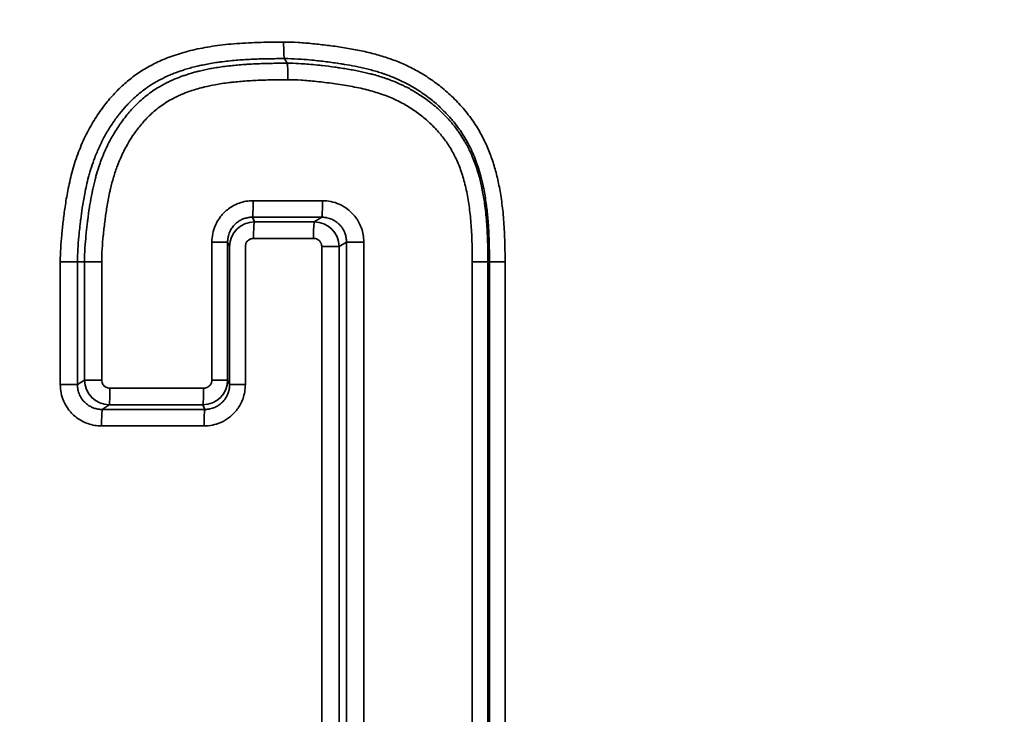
# Model space of a CAD drawing. Header units: millimetres. Extents: x 38 to 2514, y 38 to 1622.
# Tile 258 of 310: x 1583.16 to 1589.09, y 794.63 to 798.81. Entities that reach past the tile are written whole.
import ezdxf

# ---------------------------------------------------------------- set-up
doc = ezdxf.new("R2010")
doc.units = ezdxf.units.MM
doc.header["$LTSCALE"] = 7.692308
doc.layers.add('Visible (ISO)', color=7, linetype='Continuous', lineweight=50)
doc.layers.add('Visible Narrow (ISO)', color=7, linetype='Continuous', lineweight=35)

msp = doc.modelspace()

# ---------------------------------------------------------------- linework, layer by layer
at = {"layer": 'Visible (ISO)'}
msp.add_arc((1631.8255, 944.6118), 150.0209, 251.188727, 259.487798, dxfattribs=at)
at = {"layer": 'Visible Narrow (ISO)'}
for p, q in [((1584.7563, 798.5786), (1584.7727, 798.5508)), ((1584.986, 797.7224), (1584.568, 797.7224)), ((1584.5753, 797.595), (1584.5634, 797.6227)), ((1584.9366, 797.595), (1584.9812, 797.6228)), ((1584.9318, 797.4954), (1584.5707, 797.4954)), ((1584.3192, 796.6418), (1584.3192, 797.4733)), ((1584.3192, 797.4733), (1584.4142, 797.4733)), ((1584.4142, 796.6418), (1584.4142, 797.4733)), ((1584.4261, 797.4456), (1584.4142, 797.4733)), ((1584.4261, 796.614), (1584.4261, 797.4456)), ((1584.521, 796.614), (1584.521, 797.4456)), ((1584.9815, 797.4456), (1584.9815, 791.6725)), ((1584.9815, 797.4456), (1585.0858, 797.4456)), ((1585.0858, 797.4456), (1585.1304, 797.4734)), ((1585.0858, 797.4456), (1585.0858, 791.6725)), ((1585.2348, 797.4734), (1585.1304, 797.4734)), ((1585.1304, 797.4734), (1585.1304, 791.6447)), ((1585.2348, 797.4734), (1585.2348, 791.6447)), ((1583.406, 797.354), (1583.406, 796.6139)), ((1583.4061, 797.354), (1583.5097, 797.354)), ((1583.5097, 797.354), (1583.5518, 797.354)), ((1583.5097, 797.354), (1583.5097, 796.6139)), ((1583.6555, 797.354), (1583.5518, 797.354)), ((1583.5518, 797.354), (1583.5518, 796.6416)), ((1583.6555, 797.354), (1583.6555, 796.6416)), ((1585.8881, 791.764), (1585.8881, 797.354)), ((1585.8881, 797.354), (1585.9823, 797.354)), ((1585.9823, 791.764), (1585.9823, 797.354)), ((1585.9917, 797.354), (1585.9823, 797.354)), ((1585.9917, 791.764), (1585.9917, 797.354)), ((1586.0858, 797.354), (1585.9917, 797.354)), ((1586.0858, 791.764), (1586.0858, 797.354)), ((1583.406, 796.6139), (1583.5097, 796.6139)), ((1583.5518, 796.6416), (1583.5097, 796.6139)), ((1583.6555, 796.6416), (1583.5518, 796.6416)), ((1584.2695, 796.5919), (1583.7053, 796.5919)), ((1584.3192, 796.6418), (1584.4142, 796.6418)), ((1584.4142, 796.6418), (1584.4261, 796.614)), ((1584.521, 796.614), (1584.4261, 796.614)), ((1583.7011, 796.4922), (1583.659, 796.4644)), ((1584.265, 796.4923), (1584.2768, 796.4646)), ((1584.2724, 796.3649), (1583.6548, 796.3649))]:
    msp.add_line(p, q, dxfattribs=at)
for centre, major_axis, ratio, start_param, end_param in [((1584.7567, 798.6782), (0, -0.1), 0.051623, 4.712389, 6.195919), ((1584.7722, 798.4512), (0, 0.1), 0.051623, 4.712389, 6.195919), ((1584.563, 797.7224), (0, -0.1), 0.050578, 0.087254, 1.570784), ((1584.9807, 797.7224), (0, -0.1), 0.052663, 0.087264, 1.57058), ((1573.0892, 777.8033), (213.105, 1.1263), 0.092853, 1.514473, 1.516437), ((1584.576, 797.4453), (-0.1486, -0.0198), 0.998299, 4.584846, 6.148973), ((1584.5757, 797.4954), (0, 0.1), 0.050718, 0.087255, 1.570624), ((1574.7417, 780.629), (196.9753, 0.8969), 0.086013, 1.518624, 1.520461), ((1584.937, 797.4954), (0, 0.1), 0.052524, 0.087263, 1.57089), ((1584.9368, 797.4454), (0.0695, -0.1329), 0.992183, 1.093839, 2.658247), ((1583.7009, 796.6419), (0.0733, -0.1308), 0.992968, 4.206031, 5.770821), ((1583.7007, 796.5918), (0, -0.1), 0.046276, 0.087251, 1.570781), ((1584.2643, 796.642), (0.1484, 0.0211), 0.998291, 4.576134, 6.140518), ((1584.2645, 796.5919), (0, -0.1), 0.049089, 0.087262, 1.570365), ((1574.5036, 779.0928), (199.6355, 0.8735), 0.087047, 1.5215, 1.524328), ((1583.6594, 796.3648), (0, 0.1), 0.046139, 0.08725, 1.570369), ((1574.5026, 779.0911), (199.3367, 0.8722), 0.087047, 1.521362, 1.524465), ((1584.2773, 796.3649), (0, 0.1), 0.049227, 0.087263, 1.571018)]:
    msp.add_ellipse(centre, major_axis=major_axis, ratio=ratio, start_param=start_param, end_param=end_param, dxfattribs=at)
for points, knots in [([(1583.393, 802.2916), (1584.025, 802.0775), (1584.6551, 801.8689), (1585.9163, 801.4608), (1586.5473, 801.2613), (1587.625, 800.9285), (1588.0737, 800.7924), (1588.9869, 800.52), (1589.4512, 800.384), (1590.3785, 800.1174), (1590.8415, 799.9868), (1591.7678, 799.7303), (1592.2311, 799.6045), (1592.9661, 799.4087), (1593.2373, 799.3374), (1593.9683, 799.1472), (1594.4292, 799.0296), (1595.3546, 798.7985), (1595.8189, 798.6849), (1596.7506, 798.4619), (1597.2177, 798.3524), (1598.0026, 798.1727), (1598.3173, 798.1017), (1599.2868, 797.8864), (1599.9505, 797.7437), (1601.2839, 797.4671), (1601.9532, 797.3329), (1603.1444, 797.1031), (1603.6624, 797.006), (1604.1851, 796.911)], [0, 0, 0, 0, 0.0913032, 0.0913032, 0.1836178, 0.1836178, 0.25, 0.25, 0.3195098, 0.3195098, 0.3892935, 0.3892935, 0.4592145, 0.4592145, 0.5, 0.5, 0.5689333, 0.5689333, 0.6374925, 0.6374925, 0.7052294, 0.7052294, 0.75, 0.75, 0.841981, 0.841981, 0.9319563, 0.9319563, 1, 1, 1, 1]), ([(1583.3431, 802.1186), (1585.084, 801.5296), (1586.8081, 800.9832), (1588.4882, 800.4824), (1589.0109, 800.3266), (1589.5294, 800.1752), (1590.0459, 800.0275), (1591.1894, 799.7005), (1592.323, 799.3913), (1593.4716, 799.0927), (1594.495, 798.8267), (1595.5302, 798.5692), (1596.5894, 798.3184), (1597.2559, 798.1606), (1597.9319, 798.0055), (1598.6203, 797.8528), (1600.2547, 797.4904), (1601.9594, 797.1415), (1603.7207, 796.8158), (1603.8802, 796.7863), (1604.0402, 796.757), (1604.2007, 796.7279)], [0, 0, 0, 0, 0.25, 0.25, 0.25, 0.327786, 0.327786, 0.327786, 0.5, 0.5, 0.5, 0.653439, 0.653439, 0.653439, 0.75, 0.75, 0.75, 0.979238, 0.979238, 0.979238, 1, 1, 1, 1]), ([(1604.1779, 796.0867), (1603.5942, 796.1922), (1603.0132, 796.3009), (1601.8531, 796.525), (1601.2741, 796.6405), (1600.1171, 796.8785), (1599.539, 797.001), (1598.7467, 797.174), (1598.5323, 797.2213), (1597.8787, 797.3671), (1597.4394, 797.4671), (1596.561, 797.6713), (1596.1219, 797.7755), (1595.246, 797.9875), (1594.8092, 798.0954), (1593.9376, 798.3147), (1593.5029, 798.4262), (1592.9071, 798.5819), (1592.742, 798.6253), (1592.1153, 798.7914), (1591.6589, 798.9148), (1590.7553, 799.1636), (1590.3082, 799.289), (1589.4135, 799.5445), (1588.9667, 799.6744), (1588.144, 799.9176), (1587.7657, 800.0311), (1586.9591, 800.2764), (1586.5347, 800.4078), (1585.7054, 800.6683), (1585.301, 800.7973), (1584.5082, 801.0539), (1584.1204, 801.1813), (1583.5471, 801.3721), (1583.3526, 801.4373), (1583.1614, 801.5018)], [0.0000036, 0.0000036, 0.0000036, 0.0000036, 0.0739746, 0.0739746, 0.1481402, 0.1481402, 0.2224371, 0.2224371, 0.25, 0.25, 0.3064668, 0.3064668, 0.3631816, 0.3631816, 0.4201723, 0.4201723, 0.4777943, 0.4777943, 0.5, 0.5, 0.5625, 0.5625, 0.6257465, 0.6257465, 0.6915832, 0.6915832, 0.75, 0.75, 0.819401, 0.819401, 0.8898415, 0.8898415, 0.9619518, 0.9619518, 1, 1, 1, 1]), ([(1604.1337, 795.6815), (1603.556, 795.7859), (1602.9808, 795.8934), (1602.4074, 796.0039), (1601.8321, 796.1149), (1601.2586, 796.2289), (1600.6861, 796.3464), (1600.5055, 796.3834), (1600.325, 796.4208), (1600.1446, 796.4585), (1599.5723, 796.5781), (1599.0008, 796.7011), (1598.4292, 796.8277), (1598.3704, 796.8407), (1598.3116, 796.8538), (1598.2528, 796.8669), (1597.8115, 796.9652), (1597.3701, 797.0656), (1596.9298, 797.1679), (1596.4884, 797.2704), (1596.0481, 797.3747), (1595.61, 797.4806), (1595.1689, 797.5872), (1594.7301, 797.6954), (1594.2946, 797.8048), (1594.0887, 797.8565), (1593.8836, 797.9085), (1593.6794, 797.9607), (1593.2793, 798.0631), (1592.8826, 798.1663), (1592.4902, 798.2701), (1592.0303, 798.3918), (1591.5763, 798.5143), (1591.1295, 798.6371), (1590.6749, 798.7621), (1590.2277, 798.8873), (1589.7892, 799.0122), (1589.3353, 799.1416), (1588.8906, 799.2706), (1588.4567, 799.3986), (1588.2339, 799.4643), (1588.0139, 799.5297), (1587.7969, 799.5948), (1587.6257, 799.6461), (1587.4563, 799.6972), (1587.2889, 799.748), (1586.8575, 799.879), (1586.4392, 800.0082), (1586.0334, 800.1354), (1585.6208, 800.2647), (1585.2211, 800.3919), (1584.8335, 800.517), (1584.4357, 800.6454), (1584.0508, 800.7715), (1583.678, 800.8952), (1583.4601, 800.9675), (1583.2463, 801.039), (1583.0365, 801.1096)], [0, 0, 0, 0, 0.072964, 0.072964, 0.072964, 0.146161, 0.146161, 0.146161, 0.169247, 0.169247, 0.169247, 0.242471, 0.242471, 0.242471, 0.25, 0.25, 0.25, 0.306527, 0.306527, 0.306527, 0.363177, 0.363177, 0.363177, 0.420213, 0.420213, 0.420213, 0.447177, 0.447177, 0.447177, 0.5, 0.5, 0.5, 0.561907, 0.561907, 0.561907, 0.624889, 0.624889, 0.624889, 0.690093, 0.690093, 0.690093, 0.723574, 0.723574, 0.723574, 0.75, 0.75, 0.75, 0.818101, 0.818101, 0.818101, 0.88735, 0.88735, 0.88735, 0.95844, 0.95844, 0.95844, 1, 1, 1, 1]), ([(1586.0858, 797.354), (1586.0858, 797.4006), (1586.0852, 797.4451), (1586.0824, 797.5298), (1586.0802, 797.5701), (1586.0741, 797.6468), (1586.0702, 797.6831), (1586.0608, 797.7518), (1586.0553, 797.784), (1586.043, 797.8453), (1586.0361, 797.8743), (1586.0208, 797.9303), (1586.0124, 797.9573), (1585.9935, 798.0103), (1585.9831, 798.0363), (1585.9594, 798.0885), (1585.9461, 798.1147), (1585.9155, 798.1678), (1585.8982, 798.1947), (1585.8597, 798.2476), (1585.8385, 798.2736), (1585.7937, 798.3232), (1585.77, 798.3468), (1585.7213, 798.3909), (1585.6963, 798.4114), (1585.6456, 798.4492), (1585.62, 798.4665), (1585.5691, 798.4979), (1585.5437, 798.5119), (1585.4932, 798.5373), (1585.4681, 798.5486), (1585.4174, 798.5691), (1585.3918, 798.5784), (1585.3393, 798.5954), (1585.3122, 798.6032), (1585.256, 798.6176), (1585.2267, 798.6242), (1585.1669, 798.6362), (1585.1364, 798.6414), (1585.0759, 798.6509), (1585.046, 798.655), (1584.9866, 798.6624), (1584.9571, 798.6658), (1584.8977, 798.6716), (1584.8677, 798.6741), (1584.8089, 798.6774), (1584.7801, 798.6782), (1584.7516, 798.6782)], [0, 0, 0, 0, 0.0434783, 0.0434783, 0.0869565, 0.0869565, 0.1304348, 0.1304348, 0.173913, 0.173913, 0.2173913, 0.2173913, 0.2608696, 0.2608696, 0.3043478, 0.3043478, 0.3478261, 0.3478261, 0.3913043, 0.3913043, 0.4347826, 0.4347826, 0.4782609, 0.4782609, 0.5217391, 0.5217391, 0.5652174, 0.5652174, 0.6086957, 0.6086957, 0.6521739, 0.6521739, 0.6956522, 0.6956522, 0.7391304, 0.7391304, 0.7826087, 0.7826087, 0.826087, 0.826087, 0.8695652, 0.8695652, 0.9130435, 0.9130435, 0.9565217, 0.9565217, 1, 1, 1, 1]), ([(1584.7563, 798.5786), (1584.7237, 798.5786), (1584.6921, 798.5784), (1584.6615, 798.5779), (1584.6415, 798.5775), (1584.622, 798.5771), (1584.6029, 798.5764), (1584.5873, 798.5759), (1584.5719, 798.5753), (1584.5568, 798.5746), (1584.5252, 798.5731), (1584.4948, 798.5711), (1584.4654, 798.5687), (1584.433, 798.5659), (1584.402, 798.5626), (1584.3722, 798.5586), (1584.3676, 798.558), (1584.363, 798.5574), (1584.3585, 798.5567), (1584.353, 798.5559), (1584.3476, 798.5551), (1584.3422, 798.5543), (1584.3148, 798.5502), (1584.2884, 798.5454), (1584.2631, 798.5401), (1584.2527, 798.538), (1584.2424, 798.5357), (1584.2323, 798.5333), (1584.2078, 798.5275), (1584.1843, 798.5211), (1584.1618, 798.5143), (1584.1527, 798.5115), (1584.1437, 798.5086), (1584.1349, 798.5057), (1584.1156, 798.4992), (1584.0972, 798.4924), (1584.0796, 798.4852), (1584.0748, 798.4833), (1584.0699, 798.4812), (1584.0652, 798.4792), (1584.0601, 798.4771), (1584.0551, 798.4749), (1584.0502, 798.4726), (1584.0316, 798.4643), (1584.0141, 798.4556), (1583.9974, 798.4465), (1583.9907, 798.4429), (1583.9842, 798.4392), (1583.9777, 798.4354), (1583.9618, 798.4261), (1583.9466, 798.4165), (1583.932, 798.4064), (1583.9261, 798.4024), (1583.9204, 798.3982), (1583.9146, 798.394), (1583.9058, 798.3876), (1583.8972, 798.3809), (1583.8887, 798.3741), (1583.8781, 798.3655), (1583.8677, 798.3566), (1583.8574, 798.3473), (1583.8448, 798.3359), (1583.8324, 798.3239), (1583.8201, 798.3113), (1583.8176, 798.3088), (1583.8152, 798.3063), (1583.8128, 798.3037), (1583.8096, 798.3003), (1583.8064, 798.2969), (1583.8032, 798.2934), (1583.7896, 798.2786), (1583.7762, 798.2629), (1583.7628, 798.246), (1583.7587, 798.2407), (1583.7545, 798.2354), (1583.7504, 798.2299), (1583.7358, 798.2107), (1583.7214, 798.19), (1583.7072, 798.1678), (1583.7043, 798.1634), (1583.7015, 798.1588), (1583.6987, 798.1542), (1583.6955, 798.1492), (1583.6924, 798.1441), (1583.6894, 798.1389), (1583.6782, 798.12), (1583.6674, 798.1003), (1583.657, 798.0797), (1583.6547, 798.0752), (1583.6524, 798.0706), (1583.6502, 798.0659), (1583.6473, 798.06), (1583.6444, 798.0539), (1583.6416, 798.0478), (1583.6317, 798.0264), (1583.6224, 798.0043), (1583.6137, 797.9817), (1583.612, 797.9771), (1583.6103, 797.9726), (1583.6086, 797.968), (1583.6068, 797.9631), (1583.605, 797.9582), (1583.6033, 797.9532), (1583.5965, 797.9336), (1583.5901, 797.9138), (1583.5844, 797.8941), (1583.5816, 797.8844), (1583.5789, 797.8748), (1583.5763, 797.8653), (1583.5672, 797.831), (1583.5597, 797.7971), (1583.5533, 797.7645), (1583.5475, 797.7347), (1583.5427, 797.7061), (1583.5386, 797.6787), (1583.5351, 797.6551), (1583.532, 797.6325), (1583.5293, 797.6107), (1583.5283, 797.6024), (1583.5273, 797.5941), (1583.5263, 797.586), (1583.5252, 797.5766), (1583.5242, 797.5673), (1583.5231, 797.558), (1583.5212, 797.5407), (1583.5194, 797.5237), (1583.5178, 797.5069), (1583.5154, 797.4811), (1583.5134, 797.4559), (1583.5119, 797.4305), (1583.5105, 797.4051), (1583.5097, 797.3795), (1583.5097, 797.354)], [0, 0, 0, 0, 0.028828, 0.028828, 0.028828, 0.047619, 0.047619, 0.047619, 0.062982, 0.062982, 0.062982, 0.095238, 0.095238, 0.095238, 0.130764, 0.130764, 0.130764, 0.136262, 0.136262, 0.136262, 0.142857, 0.142857, 0.142857, 0.176574, 0.176574, 0.176574, 0.190476, 0.190476, 0.190476, 0.224301, 0.224301, 0.224301, 0.238095, 0.238095, 0.238095, 0.268329, 0.268329, 0.268329, 0.276725, 0.276725, 0.276725, 0.285714, 0.285714, 0.285714, 0.319668, 0.319668, 0.319668, 0.333333, 0.333333, 0.333333, 0.367259, 0.367259, 0.367259, 0.380952, 0.380952, 0.380952, 0.402076, 0.402076, 0.402076, 0.428571, 0.428571, 0.428571, 0.461187, 0.461187, 0.461187, 0.46763, 0.46763, 0.46763, 0.47619, 0.47619, 0.47619, 0.512507, 0.512507, 0.512507, 0.52381, 0.52381, 0.52381, 0.563451, 0.563451, 0.563451, 0.571429, 0.571429, 0.571429, 0.580208, 0.580208, 0.580208, 0.61199, 0.61199, 0.61199, 0.619048, 0.619048, 0.619048, 0.628149, 0.628149, 0.628149, 0.660184, 0.660184, 0.660184, 0.666667, 0.666667, 0.666667, 0.673561, 0.673561, 0.673561, 0.700977, 0.700977, 0.700977, 0.714286, 0.714286, 0.714286, 0.761905, 0.761905, 0.761905, 0.805274, 0.805274, 0.805274, 0.842824, 0.842824, 0.842824, 0.857143, 0.857143, 0.857143, 0.873665, 0.873665, 0.873665, 0.904762, 0.904762, 0.904762, 0.952381, 0.952381, 0.952381, 1, 1, 1, 1]), ([(1584.7727, 798.5508), (1584.742, 798.5508), (1584.7123, 798.5506), (1584.6836, 798.5502), (1584.6698, 798.55), (1584.6562, 798.5497), (1584.6428, 798.5494), (1584.6096, 798.5485), (1584.5778, 798.5472), (1584.5473, 798.5455), (1584.5401, 798.5451), (1584.5331, 798.5446), (1584.526, 798.5442), (1584.5225, 798.5439), (1584.519, 798.5437), (1584.5155, 798.5434), (1584.4869, 798.5414), (1584.4596, 798.539), (1584.4334, 798.5361), (1584.4294, 798.5357), (1584.4254, 798.5352), (1584.4214, 798.5348), (1584.4167, 798.5342), (1584.412, 798.5337), (1584.4074, 798.5331), (1584.3797, 798.5297), (1584.3535, 798.5258), (1584.3284, 798.5214), (1584.3228, 798.5204), (1584.3172, 798.5194), (1584.3117, 798.5184), (1584.2885, 798.514), (1584.2663, 798.5092), (1584.2447, 798.504), (1584.2382, 798.5024), (1584.2319, 798.5008), (1584.2256, 798.4991), (1584.2103, 798.4951), (1584.1952, 798.4908), (1584.1801, 798.4861), (1584.1755, 798.4847), (1584.1708, 798.4832), (1584.1662, 798.4817), (1584.1588, 798.4792), (1584.1513, 798.4767), (1584.1438, 798.4741), (1584.1289, 798.4688), (1584.1138, 798.463), (1584.0984, 798.4567), (1584.0945, 798.455), (1584.0905, 798.4533), (1584.0866, 798.4516), (1584.0776, 798.4477), (1584.0685, 798.4436), (1584.0593, 798.4392), (1584.0409, 798.4303), (1584.0222, 798.4205), (1584.0037, 798.4096), (1583.9932, 798.4034), (1583.9828, 798.3969), (1583.9726, 798.3901), (1583.9597, 798.3816), (1583.9471, 798.3726), (1583.9349, 798.3633), (1583.9313, 798.3605), (1583.9278, 798.3577), (1583.9243, 798.3549), (1583.9136, 798.3464), (1583.9033, 798.3377), (1583.8934, 798.3289), (1583.8805, 798.3174), (1583.8683, 798.3057), (1583.8568, 798.2939), (1583.8471, 798.2841), (1583.8379, 798.2741), (1583.829, 798.2641), (1583.8192, 798.253), (1583.8098, 798.2418), (1583.8007, 798.2304), (1583.7917, 798.2191), (1583.783, 798.2076), (1583.7746, 798.196), (1583.767, 798.1855), (1583.7596, 798.1748), (1583.7525, 798.1641), (1583.744, 798.1511), (1583.7358, 798.1381), (1583.728, 798.1248), (1583.7221, 798.1149), (1583.7164, 798.1048), (1583.7108, 798.0946), (1583.7028, 798.08), (1583.6951, 798.065), (1583.6878, 798.0497), (1583.6832, 798.0403), (1583.6788, 798.0308), (1583.6745, 798.0211), (1583.667, 798.0042), (1583.6599, 797.9869), (1583.6532, 797.9691), (1583.6498, 797.9602), (1583.6465, 797.9512), (1583.6434, 797.9421), (1583.6366, 797.9226), (1583.6302, 797.9025), (1583.6243, 797.8822), (1583.622, 797.8741), (1583.6197, 797.8659), (1583.6175, 797.8576), (1583.6117, 797.8357), (1583.6063, 797.8134), (1583.6015, 797.791), (1583.6, 797.784), (1583.5986, 797.777), (1583.5972, 797.7701), (1583.5924, 797.7463), (1583.5881, 797.7225), (1583.5843, 797.6988), (1583.5834, 797.6932), (1583.5825, 797.6876), (1583.5816, 797.6821), (1583.5778, 797.657), (1583.5744, 797.6321), (1583.5714, 797.6079), (1583.5709, 797.6039), (1583.5704, 797.5999), (1583.5699, 797.596), (1583.5672, 797.5739), (1583.5648, 797.5525), (1583.5626, 797.5313), (1583.562, 797.5257), (1583.5614, 797.5201), (1583.5609, 797.5145), (1583.5584, 797.4891), (1583.5562, 797.4639), (1583.5546, 797.4385), (1583.5529, 797.4106), (1583.5518, 797.3823), (1583.5518, 797.354)], [0, 0, 0, 0, 0.030663, 0.030663, 0.030663, 0.045455, 0.045455, 0.045455, 0.08226, 0.08226, 0.08226, 0.090909, 0.090909, 0.090909, 0.095243, 0.095243, 0.095243, 0.130865, 0.130865, 0.130865, 0.136364, 0.136364, 0.136364, 0.142878, 0.142878, 0.142878, 0.181818, 0.181818, 0.181818, 0.190524, 0.190524, 0.190524, 0.227273, 0.227273, 0.227273, 0.238197, 0.238197, 0.238197, 0.26462, 0.26462, 0.26462, 0.272727, 0.272727, 0.272727, 0.285707, 0.285707, 0.285707, 0.311547, 0.311547, 0.311547, 0.318182, 0.318182, 0.318182, 0.333212, 0.333212, 0.333212, 0.363636, 0.363636, 0.363636, 0.38087, 0.38087, 0.38087, 0.402624, 0.402624, 0.402624, 0.409091, 0.409091, 0.409091, 0.428788, 0.428788, 0.428788, 0.454545, 0.454545, 0.454545, 0.476106, 0.476106, 0.476106, 0.5, 0.5, 0.5, 0.523829, 0.523829, 0.523829, 0.545455, 0.545455, 0.545455, 0.571424, 0.571424, 0.571424, 0.590909, 0.590909, 0.590909, 0.619029, 0.619029, 0.619029, 0.636364, 0.636364, 0.636364, 0.66663, 0.66663, 0.66663, 0.681818, 0.681818, 0.681818, 0.714288, 0.714288, 0.714288, 0.727273, 0.727273, 0.727273, 0.761931, 0.761931, 0.761931, 0.772727, 0.772727, 0.772727, 0.809533, 0.809533, 0.809533, 0.818182, 0.818182, 0.818182, 0.857184, 0.857184, 0.857184, 0.863636, 0.863636, 0.863636, 0.89952, 0.89952, 0.89952, 0.909091, 0.909091, 0.909091, 0.952375, 0.952375, 0.952375, 1, 1, 1, 1]), ([(1585.9917, 797.354), (1585.9917, 797.3863), (1585.9914, 797.4175), (1585.9907, 797.4475), (1585.9905, 797.4599), (1585.9901, 797.4721), (1585.9897, 797.4841), (1585.9886, 797.5169), (1585.9871, 797.5482), (1585.985, 797.5781), (1585.9845, 797.5857), (1585.9839, 797.5932), (1585.9833, 797.6005), (1585.9809, 797.6303), (1585.9781, 797.6587), (1585.9747, 797.6856), (1585.9739, 797.6918), (1585.9731, 797.6979), (1585.9723, 797.7039), (1585.9678, 797.7362), (1585.9627, 797.7664), (1585.957, 797.795), (1585.9522, 797.8185), (1585.9471, 797.841), (1585.9414, 797.8626), (1585.9403, 797.8671), (1585.9391, 797.8716), (1585.9378, 797.876), (1585.9327, 797.895), (1585.9271, 797.9134), (1585.9211, 797.9313), (1585.919, 797.9377), (1585.9168, 797.944), (1585.9146, 797.9503), (1585.9088, 797.9666), (1585.9026, 797.9826), (1585.8959, 797.9986), (1585.8927, 798.0061), (1585.8894, 798.0137), (1585.886, 798.0212), (1585.879, 798.0365), (1585.8715, 798.0518), (1585.8634, 798.0672), (1585.8591, 798.0752), (1585.8546, 798.0833), (1585.85, 798.0914), (1585.8398, 798.1091), (1585.8286, 798.1269), (1585.8164, 798.1447), (1585.8123, 798.1506), (1585.8081, 798.1565), (1585.8038, 798.1624), (1585.7932, 798.177), (1585.7818, 798.1915), (1585.7699, 798.2058), (1585.7626, 798.2145), (1585.7552, 798.2231), (1585.7475, 798.2315), (1585.7321, 798.2486), (1585.716, 798.2651), (1585.6994, 798.2808), (1585.6944, 798.2856), (1585.6893, 798.2903), (1585.6842, 798.2949), (1585.665, 798.3123), (1585.6452, 798.3287), (1585.6253, 798.3439), (1585.6224, 798.3461), (1585.6195, 798.3483), (1585.6166, 798.3504), (1585.5958, 798.366), (1585.5747, 798.3804), (1585.5536, 798.3935), (1585.5316, 798.4073), (1585.5098, 798.4197), (1585.488, 798.431), (1585.485, 798.4325), (1585.482, 798.434), (1585.479, 798.4355), (1585.4622, 798.444), (1585.4454, 798.4517), (1585.4286, 798.4589), (1585.4226, 798.4615), (1585.4165, 798.464), (1585.4105, 798.4665), (1585.3933, 798.4734), (1585.3759, 798.4799), (1585.3581, 798.486), (1585.3521, 798.4881), (1585.346, 798.4901), (1585.3399, 798.4921), (1585.3174, 798.4994), (1585.2942, 798.5062), (1585.2699, 798.5125), (1585.247, 798.5185), (1585.2232, 798.524), (1585.1986, 798.5292), (1585.1932, 798.5303), (1585.1878, 798.5314), (1585.1824, 798.5325), (1585.1612, 798.5367), (1585.1396, 798.5406), (1585.1179, 798.5442), (1585.1105, 798.5454), (1585.1031, 798.5466), (1585.0958, 798.5477), (1585.0667, 798.5522), (1585.0376, 798.5562), (1585.0087, 798.5599), (1584.9799, 798.5635), (1584.9511, 798.5668), (1584.9225, 798.5696), (1584.9007, 798.5717), (1584.8789, 798.5736), (1584.8575, 798.575), (1584.8508, 798.5755), (1584.8442, 798.5759), (1584.8376, 798.5762), (1584.8098, 798.5778), (1584.7827, 798.5786), (1584.7563, 798.5786)], [0, 0, 0, 0, 0.0307411, 0.0307411, 0.0307411, 0.0434783, 0.0434783, 0.0434783, 0.0781826, 0.0781826, 0.0781826, 0.0869565, 0.0869565, 0.0869565, 0.1223232, 0.1223232, 0.1223232, 0.1304348, 0.1304348, 0.1304348, 0.173913, 0.173913, 0.173913, 0.2098699, 0.2098699, 0.2098699, 0.2173913, 0.2173913, 0.2173913, 0.2495064, 0.2495064, 0.2495064, 0.2608696, 0.2608696, 0.2608696, 0.2903615, 0.2903615, 0.2903615, 0.3043478, 0.3043478, 0.3043478, 0.3328608, 0.3328608, 0.3328608, 0.3478261, 0.3478261, 0.3478261, 0.3804396, 0.3804396, 0.3804396, 0.3913043, 0.3913043, 0.3913043, 0.4182929, 0.4182929, 0.4182929, 0.4347826, 0.4347826, 0.4347826, 0.4681314, 0.4681314, 0.4681314, 0.4782609, 0.4782609, 0.4782609, 0.5162459, 0.5162459, 0.5162459, 0.5217391, 0.5217391, 0.5217391, 0.5614205, 0.5614205, 0.5614205, 0.6029796, 0.6029796, 0.6029796, 0.6086957, 0.6086957, 0.6086957, 0.6407528, 0.6407528, 0.6407528, 0.6521739, 0.6521739, 0.6521739, 0.6846304, 0.6846304, 0.6846304, 0.6956522, 0.6956522, 0.6956522, 0.7360693, 0.7360693, 0.7360693, 0.7742485, 0.7742485, 0.7742485, 0.7826087, 0.7826087, 0.7826087, 0.8150884, 0.8150884, 0.8150884, 0.826087, 0.826087, 0.826087, 0.8695652, 0.8695652, 0.8695652, 0.9130435, 0.9130435, 0.9130435, 0.9461872, 0.9461872, 0.9461872, 0.9565217, 0.9565217, 0.9565217, 1, 1, 1, 1]), ([(1585.9823, 797.354), (1585.9823, 797.3844), (1585.9821, 797.414), (1585.9812, 797.4553), (1585.9809, 797.4678), (1585.9792, 797.5202), (1585.9772, 797.5585), (1585.9713, 797.6332), (1585.9674, 797.6696), (1585.9585, 797.7328), (1585.954, 797.7599), (1585.9472, 797.7941), (1585.9456, 797.8017), (1585.9386, 797.8338), (1585.9326, 797.8579), (1585.9234, 797.8898), (1585.9208, 797.8984), (1585.9092, 797.9352), (1585.8993, 797.9624), (1585.8871, 797.9911), (1585.886, 797.9938), (1585.8756, 798.0178), (1585.8656, 798.0383), (1585.8513, 798.0648), (1585.8477, 798.0714), (1585.8335, 798.0958), (1585.8225, 798.1131), (1585.806, 798.137), (1585.8009, 798.1441), (1585.7822, 798.1693), (1585.7681, 798.1867), (1585.7493, 798.2081), (1585.7452, 798.2126), (1585.7218, 798.2381), (1585.7014, 798.2582), (1585.6586, 798.2966), (1585.6361, 798.3148), (1585.5889, 798.3494), (1585.5643, 798.3657), (1585.5192, 798.3924), (1585.4993, 798.4032), (1585.4716, 798.4169), (1585.4645, 798.4203), (1585.4346, 798.434), (1585.4111, 798.4436), (1585.3807, 798.4548), (1585.3745, 798.457), (1585.3433, 798.4677), (1585.3174, 798.4756), (1585.2843, 798.4845), (1585.2779, 798.4862), (1585.2496, 798.4934), (1585.2272, 798.4985), (1585.1923, 798.5056), (1585.1799, 798.508), (1585.142, 798.515), (1585.1163, 798.5192), (1585.0806, 798.5244), (1585.0707, 798.5259), (1585.0348, 798.5308), (1585.009, 798.534), (1584.9745, 798.538), (1584.9653, 798.539), (1584.9378, 798.5418), (1584.9196, 798.5436), (1584.887, 798.5463), (1584.8723, 798.5474), (1584.8355, 798.5495), (1584.8141, 798.5503), (1584.7866, 798.5508), (1584.7796, 798.5508), (1584.7727, 798.5508)], [0, 0, 0, 0, 0.0347515, 0.0347515, 0.05, 0.05, 0.1, 0.1, 0.15, 0.15, 0.1888106, 0.1888106, 0.2, 0.2, 0.2365274, 0.2365274, 0.25, 0.25, 0.2953527, 0.2953527, 0.3, 0.3, 0.3373996, 0.3373996, 0.35, 0.35, 0.3848744, 0.3848744, 0.4, 0.4, 0.4392628, 0.4392628, 0.45, 0.45, 0.5, 0.5, 0.55, 0.55, 0.6, 0.6, 0.6372029, 0.6372029, 0.65, 0.65, 0.689933, 0.689933, 0.7, 0.7, 0.7403329, 0.7403329, 0.75, 0.75, 0.7824548, 0.7824548, 0.8, 0.8, 0.8360085, 0.8360085, 0.85, 0.85, 0.8866671, 0.8866671, 0.9, 0.9, 0.9270076, 0.9270076, 0.95, 0.95, 0.986911, 0.986911, 1, 1, 1, 1]), ([(1584.7774, 798.4512), (1584.747, 798.4512), (1584.7178, 798.451), (1584.6896, 798.4506), (1584.6742, 798.4503), (1584.6591, 798.45), (1584.6443, 798.4496), (1584.6123, 798.4487), (1584.5818, 798.4475), (1584.5528, 798.4457), (1584.5441, 798.4452), (1584.5355, 798.4447), (1584.5271, 798.4441), (1584.4982, 798.442), (1584.4708, 798.4396), (1584.4447, 798.4366), (1584.4378, 798.4359), (1584.4309, 798.4351), (1584.4242, 798.4342), (1584.3939, 798.4305), (1584.3658, 798.4262), (1584.3392, 798.4213), (1584.3167, 798.4172), (1584.2954, 798.4127), (1584.2748, 798.4077), (1584.2683, 798.4061), (1584.2618, 798.4045), (1584.2553, 798.4028), (1584.2412, 798.3991), (1584.2275, 798.3951), (1584.2138, 798.3909), (1584.203, 798.3875), (1584.1922, 798.384), (1584.1814, 798.3801), (1584.1661, 798.3747), (1584.1507, 798.3688), (1584.1352, 798.3622), (1584.1257, 798.3582), (1584.1162, 798.3539), (1584.1067, 798.3493), (1584.0927, 798.3426), (1584.0786, 798.3353), (1584.0647, 798.3273), (1584.0536, 798.321), (1584.0426, 798.3142), (1584.0319, 798.3071), (1584.0198, 798.2991), (1584.008, 798.2906), (1583.9966, 798.2817), (1583.9853, 798.2729), (1583.9744, 798.2638), (1583.964, 798.2546), (1583.9534, 798.2452), (1583.9434, 798.2357), (1583.9339, 798.226), (1583.9248, 798.2168), (1583.9162, 798.2075), (1583.9078, 798.198), (1583.8905, 798.1785), (1583.8745, 798.1584), (1583.8596, 798.1377), (1583.8475, 798.121), (1583.8362, 798.1041), (1583.8255, 798.0867), (1583.8229, 798.0825), (1583.8204, 798.0782), (1583.8179, 798.074), (1583.8076, 798.0567), (1583.7979, 798.039), (1583.7887, 798.0207), (1583.7863, 798.016), (1583.784, 798.0113), (1583.7817, 798.0065), (1583.7722, 797.9868), (1583.7633, 797.9665), (1583.755, 797.9454), (1583.7535, 797.9415), (1583.752, 797.9376), (1583.7505, 797.9337), (1583.742, 797.9113), (1583.7341, 797.8881), (1583.7269, 797.864), (1583.7201, 797.8411), (1583.7139, 797.8174), (1583.7083, 797.7934), (1583.7065, 797.7856), (1583.7047, 797.7778), (1583.703, 797.77), (1583.6968, 797.7412), (1583.6915, 797.7121), (1583.6867, 797.6829), (1583.6825, 797.6567), (1583.6788, 797.6304), (1583.6755, 797.6047), (1583.6719, 797.5765), (1583.6687, 797.549), (1583.6659, 797.5223), (1583.6656, 797.5189), (1583.6652, 797.5155), (1583.6649, 797.512), (1583.6621, 797.4849), (1583.6598, 797.4586), (1583.6581, 797.4323), (1583.6565, 797.406), (1583.6555, 797.3799), (1583.6555, 797.354)], [0, 0, 0, 0, 0.030748, 0.030748, 0.030748, 0.047619, 0.047619, 0.047619, 0.084272, 0.084272, 0.084272, 0.095238, 0.095238, 0.095238, 0.132802, 0.132802, 0.132802, 0.142857, 0.142857, 0.142857, 0.187797, 0.187797, 0.187797, 0.225899, 0.225899, 0.225899, 0.238095, 0.238095, 0.238095, 0.264719, 0.264719, 0.264719, 0.285714, 0.285714, 0.285714, 0.315305, 0.315305, 0.315305, 0.333333, 0.333333, 0.333333, 0.359837, 0.359837, 0.359837, 0.380952, 0.380952, 0.380952, 0.404762, 0.404762, 0.404762, 0.428571, 0.428571, 0.428571, 0.452973, 0.452973, 0.452973, 0.47619, 0.47619, 0.47619, 0.52381, 0.52381, 0.52381, 0.562128, 0.562128, 0.562128, 0.571429, 0.571429, 0.571429, 0.609246, 0.609246, 0.609246, 0.619048, 0.619048, 0.619048, 0.659321, 0.659321, 0.659321, 0.666667, 0.666667, 0.666667, 0.708824, 0.708824, 0.708824, 0.748921, 0.748921, 0.748921, 0.761905, 0.761905, 0.761905, 0.809524, 0.809524, 0.809524, 0.852106, 0.852106, 0.852106, 0.898751, 0.898751, 0.898751, 0.904762, 0.904762, 0.904762, 0.952381, 0.952381, 0.952381, 1, 1, 1, 1]), ([(1585.8881, 797.354), (1585.8881, 797.3969), (1585.887, 797.479), (1585.8811, 797.5892), (1585.8702, 797.6924), (1585.8531, 797.7893), (1585.8296, 797.8783), (1585.7998, 797.9583), (1585.764, 798.0292), (1585.7221, 798.0926), (1585.674, 798.1505), (1585.6198, 798.2039), (1585.5598, 798.2526), (1585.4939, 798.2962), (1585.422, 798.3341), (1585.3424, 798.3658), (1585.2535, 798.3922), (1585.1553, 798.4132), (1585.0519, 798.4291), (1584.9493, 798.4415), (1584.8544, 798.4497), (1584.8016, 798.4512), (1584.7774, 798.4512)], [0, 0, 0, 0, 0.05, 0.1, 0.15, 0.2, 0.25, 0.3, 0.35, 0.4, 0.45, 0.5, 0.55, 0.6, 0.65, 0.7, 0.75, 0.8, 0.85, 0.9, 0.95, 1, 1, 1, 1]), ([(1584.4142, 797.4733), (1584.4142, 797.4805), (1584.4147, 797.4879), (1584.4162, 797.4981), (1584.4167, 797.5009), (1584.4183, 797.5089), (1584.4196, 797.514), (1584.4228, 797.5242), (1584.4247, 797.5292), (1584.4298, 797.5408), (1584.4332, 797.5474), (1584.4398, 797.5578), (1584.4425, 797.5617), (1584.4504, 797.5718), (1584.456, 797.578), (1584.4661, 797.5872), (1584.4701, 797.5905), (1584.4803, 797.5981), (1584.4869, 797.6023), (1584.5002, 797.6092), (1584.5068, 797.6121), (1584.5213, 797.6171), (1584.5292, 797.6192), (1584.5458, 797.622), (1584.5545, 797.6228), (1584.5634, 797.6227)], [0, 0, 0, 0, 0.120064, 0.120064, 0.166667, 0.166667, 0.251234, 0.251234, 0.333333, 0.333333, 0.437507, 0.437507, 0.5, 0.5, 0.604666, 0.604666, 0.666667, 0.666667, 0.755416, 0.755416, 0.833333, 0.833333, 0.916689, 0.916689, 1, 1, 1, 1]), ([(1584.9812, 797.6228), (1584.9884, 797.6228), (1584.9958, 797.6224), (1585.006, 797.6209), (1585.0088, 797.6204), (1585.0168, 797.6188), (1585.0219, 797.6175), (1585.0321, 797.6143), (1585.0371, 797.6125), (1585.0487, 797.6074), (1585.0553, 797.6039), (1585.0657, 797.5973), (1585.0696, 797.5946), (1585.0798, 797.5867), (1585.0859, 797.5811), (1585.0951, 797.5711), (1585.0984, 797.5671), (1585.106, 797.5568), (1585.1101, 797.5502), (1585.117, 797.5369), (1585.1199, 797.5303), (1585.1249, 797.5157), (1585.127, 797.5077), (1585.1297, 797.491), (1585.1305, 797.4823), (1585.1304, 797.4734)], [0, 0, 0, 0, 0.120087, 0.120087, 0.166667, 0.166667, 0.251241, 0.251241, 0.333333, 0.333333, 0.437504, 0.437504, 0.5, 0.5, 0.604688, 0.604688, 0.666667, 0.666667, 0.75528, 0.75528, 0.833333, 0.833333, 0.916667, 0.916667, 1, 1, 1, 1]), ([(1584.521, 797.4456), (1584.521, 797.4487), (1584.5212, 797.4517), (1584.5218, 797.4545), (1584.5221, 797.4563), (1584.5225, 797.4581), (1584.523, 797.4598), (1584.524, 797.463), (1584.5253, 797.4661), (1584.5268, 797.469), (1584.5273, 797.47), (1584.5279, 797.471), (1584.5285, 797.472), (1584.53, 797.4745), (1584.5318, 797.4767), (1584.5336, 797.4788), (1584.5344, 797.4797), (1584.5353, 797.4806), (1584.5362, 797.4814), (1584.5384, 797.4836), (1584.5408, 797.4855), (1584.5434, 797.4872), (1584.5441, 797.4877), (1584.5448, 797.4881), (1584.5456, 797.4886), (1584.548, 797.49), (1584.5506, 797.4912), (1584.5533, 797.4922), (1584.5545, 797.4927), (1584.5557, 797.4931), (1584.5569, 797.4934), (1584.5597, 797.4942), (1584.5626, 797.4948), (1584.5658, 797.4951), (1584.5674, 797.4953), (1584.569, 797.4954), (1584.5707, 797.4954)], [0.0000004, 0.0000004, 0.0000004, 0.0000004, 0.1025715, 0.1025715, 0.1025715, 0.1666667, 0.1666667, 0.1666667, 0.2892471, 0.2892471, 0.2892471, 0.3333333, 0.3333333, 0.3333333, 0.448915, 0.448915, 0.448915, 0.5, 0.5, 0.5, 0.6308043, 0.6308043, 0.6308043, 0.6666667, 0.6666667, 0.6666667, 0.7842154, 0.7842154, 0.7842154, 0.8333333, 0.8333333, 0.8333333, 0.9439896, 0.9439896, 0.9439896, 1, 1, 1, 1]), ([(1584.9318, 797.4954), (1584.9349, 797.4954), (1584.938, 797.4951), (1584.941, 797.4945), (1584.9421, 797.4943), (1584.9432, 797.4941), (1584.9443, 797.4938), (1584.9475, 797.493), (1584.9505, 797.4919), (1584.9535, 797.4904), (1584.9545, 797.49), (1584.9554, 797.4895), (1584.9563, 797.489), (1584.9586, 797.4877), (1584.9608, 797.4862), (1584.9629, 797.4845), (1584.9643, 797.4833), (1584.9657, 797.4821), (1584.967, 797.4808), (1584.9691, 797.4787), (1584.9709, 797.4765), (1584.9726, 797.4741), (1584.9733, 797.473), (1584.9741, 797.4719), (1584.9747, 797.4707), (1584.9763, 797.468), (1584.9777, 797.4651), (1584.9787, 797.4621), (1584.9791, 797.4611), (1584.9794, 797.4601), (1584.9797, 797.459), (1584.9805, 797.4561), (1584.9811, 797.453), (1584.9813, 797.4498), (1584.9814, 797.4484), (1584.9815, 797.447), (1584.9815, 797.4456)], [0.0000003, 0.0000003, 0.0000003, 0.0000003, 0.1222511, 0.1222511, 0.1222511, 0.1666667, 0.1666667, 0.1666667, 0.2938041, 0.2938041, 0.2938041, 0.3333333, 0.3333333, 0.3333333, 0.4320022, 0.4320022, 0.4320022, 0.5, 0.5, 0.5, 0.6134458, 0.6134458, 0.6134458, 0.6666667, 0.6666667, 0.6666667, 0.7925499, 0.7925499, 0.7925499, 0.8333333, 0.8333333, 0.8333333, 0.9502029, 0.9502029, 0.9502029, 1, 1, 1, 1]), ([(1583.5097, 796.6139), (1583.5096, 796.6067), (1583.5101, 796.5993), (1583.5115, 796.5891), (1583.512, 796.5863), (1583.5136, 796.5783), (1583.5149, 796.5732), (1583.518, 796.563), (1583.5199, 796.558), (1583.525, 796.5464), (1583.5284, 796.5398), (1583.535, 796.5294), (1583.5377, 796.5255), (1583.5456, 796.5153), (1583.5512, 796.5092), (1583.5612, 796.5), (1583.5652, 796.4966), (1583.5755, 796.489), (1583.582, 796.4849), (1583.5954, 796.478), (1583.602, 796.4751), (1583.6166, 796.4701), (1583.6246, 796.468), (1583.6413, 796.4651), (1583.65, 796.4644), (1583.659, 796.4644)], [0, 0, 0, 0, 0.120016, 0.120016, 0.166667, 0.166667, 0.251216, 0.251216, 0.333333, 0.333333, 0.437486, 0.437486, 0.5, 0.5, 0.604688, 0.604688, 0.666667, 0.666667, 0.755214, 0.755214, 0.833333, 0.833333, 0.916667, 0.916667, 1, 1, 1, 1]), ([(1583.6555, 796.6416), (1583.6555, 796.6366), (1583.6563, 796.6318), (1583.6576, 796.6274), (1583.6589, 796.623), (1583.6608, 796.6188), (1583.6631, 796.6152), (1583.6653, 796.6116), (1583.6679, 796.6085), (1583.6707, 796.6057), (1583.6736, 796.603), (1583.6767, 796.6006), (1583.6802, 796.5986), (1583.6836, 796.5966), (1583.6874, 796.595), (1583.6915, 796.5938), (1583.6957, 796.5926), (1583.7003, 796.5918), (1583.7053, 796.5919)], [0.0000004, 0.0000004, 0.0000004, 0.0000004, 0.1666667, 0.1666667, 0.1666667, 0.3333333, 0.3333333, 0.3333333, 0.5, 0.5, 0.5, 0.6666667, 0.6666667, 0.6666667, 0.8333333, 0.8333333, 0.8333333, 1, 1, 1, 1]), ([(1584.2695, 796.5919), (1584.2726, 796.5919), (1584.2756, 796.5922), (1584.2784, 796.5928), (1584.2802, 796.5931), (1584.282, 796.5935), (1584.2837, 796.594), (1584.2869, 796.595), (1584.29, 796.5963), (1584.2929, 796.5978), (1584.2939, 796.5983), (1584.2949, 796.5989), (1584.2958, 796.5995), (1584.2984, 796.6011), (1584.3006, 796.6028), (1584.3027, 796.6046), (1584.3036, 796.6054), (1584.3045, 796.6063), (1584.3053, 796.6072), (1584.3075, 796.6094), (1584.3094, 796.6118), (1584.3111, 796.6144), (1584.3115, 796.6151), (1584.312, 796.6159), (1584.3124, 796.6166), (1584.3139, 796.619), (1584.3151, 796.6216), (1584.3161, 796.6244), (1584.3165, 796.6255), (1584.3169, 796.6267), (1584.3173, 796.628), (1584.3181, 796.6307), (1584.3187, 796.6337), (1584.319, 796.6368), (1584.3191, 796.6384), (1584.3192, 796.6401), (1584.3192, 796.6418)], [0.0000003, 0.0000003, 0.0000003, 0.0000003, 0.1025361, 0.1025361, 0.1025361, 0.1666667, 0.1666667, 0.1666667, 0.289236, 0.289236, 0.289236, 0.3333333, 0.3333333, 0.3333333, 0.4488843, 0.4488843, 0.4488843, 0.5, 0.5, 0.5, 0.6307681, 0.6307681, 0.6307681, 0.6666667, 0.6666667, 0.6666667, 0.7841767, 0.7841767, 0.7841767, 0.8333333, 0.8333333, 0.8333333, 0.9439466, 0.9439466, 0.9439466, 1, 1, 1, 1]), ([(1584.2768, 796.4646), (1584.284, 796.4645), (1584.2913, 796.465), (1584.3015, 796.4664), (1584.3043, 796.4669), (1584.3123, 796.4685), (1584.3174, 796.4699), (1584.3275, 796.473), (1584.3325, 796.4749), (1584.3441, 796.48), (1584.3506, 796.4835), (1584.361, 796.4901), (1584.3649, 796.4928), (1584.3751, 796.5007), (1584.3812, 796.5063), (1584.3904, 796.5163), (1584.3937, 796.5203), (1584.4013, 796.5306), (1584.4055, 796.5372), (1584.4124, 796.5505), (1584.4153, 796.5571), (1584.4203, 796.5717), (1584.4224, 796.5796), (1584.4253, 796.5963), (1584.4261, 796.605), (1584.4261, 796.614)], [0, 0, 0, 0, 0.119999, 0.119999, 0.166667, 0.166667, 0.251214, 0.251214, 0.333333, 0.333333, 0.437491, 0.437491, 0.5, 0.5, 0.604669, 0.604669, 0.666667, 0.666667, 0.755382, 0.755382, 0.833333, 0.833333, 0.916669, 0.916669, 1, 1, 1, 1])]:
    msp.add_open_spline(points, degree=3, knots=knots, dxfattribs=at)
for points in [[(1584.7516, 798.6782), (1584.697, 798.6782), (1584.5926, 798.677), (1584.4503, 798.6691), (1584.3209, 798.6541), (1584.2031, 798.6316), (1584.0968, 798.6012), (1584.0029, 798.5644), (1583.9217, 798.5223), (1583.8504, 798.4754), (1583.7858, 798.4225), (1583.7253, 798.3624), (1583.6666, 798.2923), (1583.6092, 798.2089), (1583.5552, 798.1113), (1583.5092, 798.0031), (1583.4742, 797.8901), (1583.4502, 797.782), (1583.434, 797.6832), (1583.423, 797.5966), (1583.4143, 797.5162), (1583.4079, 797.4366), (1583.4061, 797.3817), (1583.406, 797.354)], [(1584.3192, 797.4733), (1584.3192, 797.4901), (1584.3226, 797.5239), (1584.338, 797.574), (1584.3687, 797.6273), (1584.4166, 797.6753), (1584.4826, 797.7117), (1584.5376, 797.7224), (1584.568, 797.7224)], [(1584.986, 797.7224), (1585.0028, 797.7224), (1585.0365, 797.719), (1585.0866, 797.7036), (1585.1398, 797.6729), (1585.1878, 797.625), (1585.2242, 797.5589), (1585.2348, 797.5038), (1585.2348, 797.4734)], [(1583.406, 796.6139), (1583.406, 796.5971), (1583.4095, 796.5633), (1583.4249, 796.5132), (1583.4555, 796.4599), (1583.5033, 796.4118), (1583.5694, 796.3755), (1583.6244, 796.3648), (1583.6548, 796.3648)], [(1584.2724, 796.3649), (1584.2891, 796.3649), (1584.3229, 796.3684), (1584.3729, 796.3838), (1584.4261, 796.4145), (1584.474, 796.4624), (1584.5103, 796.5285), (1584.521, 796.5836), (1584.521, 796.614)]]:
    msp.add_open_spline(points, degree=3, dxfattribs=at)

doc.saveas('drawing.dxf')
